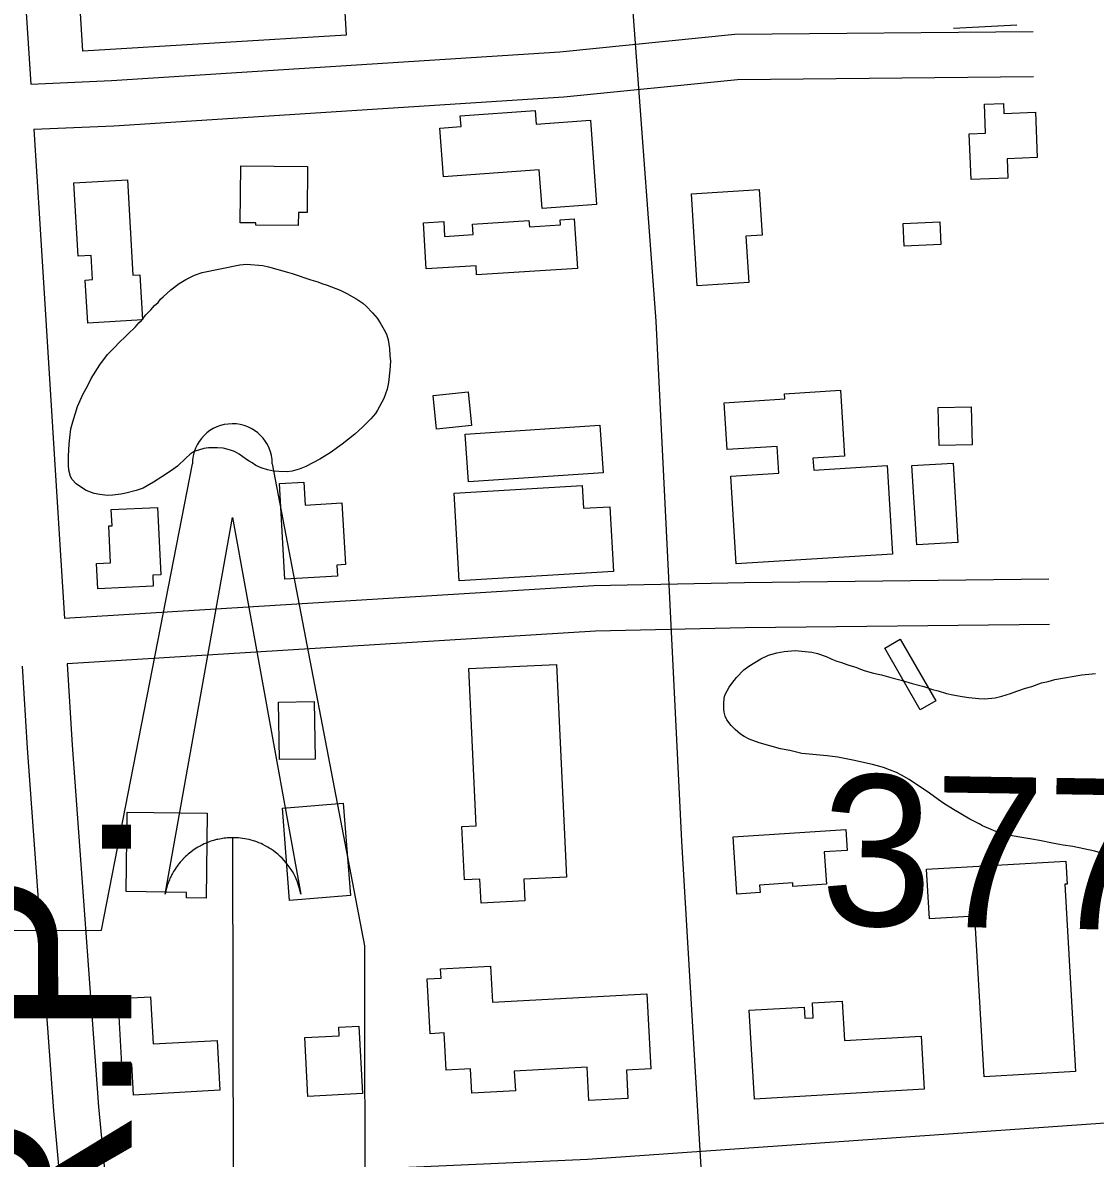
# Model space of a CAD drawing. Extents: x 3313447 to 3351316, y 703786 to 729172.
# Drawn here: x 3320699 to 3321411, y 710069 to 710823 of the extents above; entities that cross this region are included whole.
import ezdxf

# ---------------------------------------------------------------- set-up
doc = ezdxf.new("R2010")
doc.units = 0
for name, color, linetype in [('V-BLDG-OTLN', 7, 'Continuous'), ('V-ROAD-CNTR', 7, 'Continuous'), ('V-SITE-VEGE', 7, 'Continuous'), ('V-SURV-IDEN', 7, 'Continuous'), ('V-TOPO-SHOR', 7, 'Continuous'), ('V-TOPO-WATR-IDEN', 7, 'Continuous')]:
    doc.layers.add(name, color=color, linetype=linetype)

msp = doc.modelspace()

# ---------------------------------------------------------------- linework, layer by layer
at = {"layer": 'V-BLDG-OTLN'}
for points in [[(3320735.59, 710861.31), (3320891.79, 710870.77), (3320891.16, 710881.23), (3320909.73, 710882.36), (3320913.87, 710814.15), (3320739.09, 710803.56)], [(3321079.88, 710701.98), (3321043.71, 710699.33), (3321041.83, 710724.96), (3320978.25, 710720.31), (3320975.88, 710752.69), (3320990, 710753.72), (3320989.49, 710760.73), (3321039.23, 710764.37), (3321039.9, 710755.22), (3321075.79, 710757.85)], [(3321372.19, 710733.1), (3321352.2, 710732.32), (3321352.7, 710719.53), (3321328.26, 710718.58), (3321327.07, 710748.78), (3321337.88, 710749.2), (3321337.12, 710768.49), (3321349.78, 710768.99), (3321350.04, 710762.29), (3321371.01, 710763.11)], [(3320843.91, 710727.57), (3320888.12, 710727.18), (3320887.85, 710696.64), (3320882.11, 710696.69), (3320882.04, 710688.04), (3320853.92, 710688.29), (3320853.93, 710689.79), (3320843.57, 710689.88)], [(3320733.22, 710716.31), (3320768.69, 710718.3), (3320772.25, 710655), (3320776.96, 710655.27), (3320778.64, 710625.4), (3320742.38, 710623.36), (3320740.78, 710651.83), (3320745.64, 710652.11), (3320744.73, 710668.2), (3320735.96, 710667.7)], [(3321146.62, 710648.01), (3321142.74, 710709.1), (3321187.76, 710711.96), (3321189.7, 710681.6), (3321178.91, 710680.91), (3321180.87, 710650.19)], [(3321067.13, 710659.52), (3321000.27, 710655.37), (3320999.91, 710661.25), (3320966.91, 710659.2), (3320965.01, 710689.76), (3320978.5, 710690.6), (3320979.11, 710680.8), (3320997.93, 710681.97), (3320997.49, 710689.01), (3321035.05, 710691.35), (3321035.31, 710687.16), (3321055.9, 710688.44), (3321055.69, 710691.77), (3321065.09, 710692.35)], [(3321283.25, 710689.35), (3321307.46, 710690.49), (3321308.18, 710675.36), (3321283.97, 710674.22)], [(3320997, 710555.47), (3320973.76, 710552.98), (3320971.39, 710575.2), (3320994.62, 710577.68)], [(3321276.14, 710470.06), (3321172.41, 710463.67), (3321168.83, 710521.79), (3321200.77, 710523.75), (3321199.68, 710541.43), (3321166.4, 710539.38), (3321164.48, 710570.5), (3321204.71, 710572.98), (3321204.5, 710576.46), (3321241.71, 710578.76), (3321244.4, 710535.14), (3321223.38, 710533.84), (3321223.88, 710525.78), (3321272.52, 710528.78)], [(3321328.34, 710567.8), (3321328.92, 710542.56), (3321307.12, 710542.06), (3321306.54, 710567.3)], [(3321084.22, 710524.11), (3320994.84, 710518.13), (3320992.72, 710549.71), (3321082.1, 710555.7)], [(3321316.35, 710530.45), (3321319.52, 710477.8), (3321292.26, 710476.16), (3321289.09, 710528.81)], [(3320907.98, 710455.56), (3320873.2, 710453.54), (3320869.51, 710516.9), (3320885.73, 710517.84), (3320886.62, 710502.61), (3320910.97, 710504.02), (3320913.35, 710463.13), (3320907.56, 710462.8)], [(3321091.15, 710458.51), (3320988.83, 710452.36), (3320985.33, 710510.57), (3321070.36, 710515.69), (3321071.27, 710500.49), (3321088.56, 710501.53)], [(3320757.98, 710499.61), (3320788.66, 710501.12), (3320790.86, 710456.29), (3320785.48, 710456.03), (3320785.83, 710448.93), (3320749.07, 710447.13), (3320748.25, 710463.86), (3320757.5, 710464.31), (3320756.29, 710488.8), (3320758.5, 710488.91)], [(3321281.26, 710413.65), (3321304.86, 710372.8), (3321294.58, 710366.86), (3321270.99, 710407.72)], [(3321053.32, 710397), (3321059.98, 710255.88), (3321031.53, 710254.53), (3321032.21, 710240.06), (3321003.3, 710238.7), (3321002.55, 710254.63), (3320992.17, 710254.15), (3320990.5, 710289.51), (3321000.09, 710289.96), (3320995.17, 710394.25)], [(3320892.66, 710372.32), (3320893.19, 710334.19), (3320869.5, 710333.86), (3320868.97, 710371.99)], [(3320871.49, 710301.7), (3320911.77, 710304.87), (3320916.58, 710243.62), (3320876.31, 710240.45)], [(3320768.63, 710298.97), (3320821.68, 710298.24), (3320820.89, 710242.04), (3320807.91, 710242.21), (3320807.96, 710245.75), (3320767.9, 710246.32)], [(3321170.48, 710282.52), (3321245.27, 710287.44), (3321246.18, 710273.57), (3321230.88, 710272.56), (3321232.29, 710251.16), (3321210.12, 710249.7), (3321209.97, 710252.04), (3321188.04, 710250.59), (3321188.37, 710245.64), (3321172.98, 710244.63)], [(3321390.39, 710251.22), (3321397.54, 710126.97), (3321337.01, 710123.48), (3321330.87, 710230.06), (3321300.66, 710228.32), (3321298.77, 710261.06), (3321391.17, 710266.38), (3321392.04, 710251.31)], [(3321010.83, 710173.04), (3321113.12, 710178.51), (3321115.78, 710128.8), (3321099.62, 710127.93), (3321100.63, 710109.04), (3321074.72, 710107.65), (3321073.53, 710129.89), (3321025.31, 710127.31), (3321026.01, 710114.15), (3320997.04, 710112.6), (3320996.18, 710128.71), (3320980.11, 710127.85), (3320978.79, 710152.54), (3320969.44, 710152.04), (3320967.5, 710188.42), (3320976.78, 710188.92), (3320976.46, 710195.11), (3321009.56, 710196.89)], [(3320830.02, 710114.52), (3320772.73, 710111.34), (3320771.59, 710132), (3320764.93, 710131.64), (3320762.51, 710175.34), (3320784, 710176.53), (3320785.74, 710145.28), (3320828.19, 710147.63)], [(3321297.27, 710115.18), (3321184.6, 710108.62), (3321181.17, 710167.6), (3321217.55, 710169.72), (3321217.98, 710162.32), (3321223.58, 710162.65), (3321223, 710172.51), (3321242.7, 710173.66), (3321244.22, 710147.53), (3321295.22, 710150.5)], [(3320924.55, 710112.47), (3320888.41, 710110.5), (3320886.29, 710149.45), (3320909.17, 710150.7), (3320908.86, 710156.35), (3320922.12, 710157.07)]]:
    msp.add_lwpolyline(points, close=True, dxfattribs=at)
at = {"layer": 'V-ROAD-CNTR'}
for points in [[(3320906.78, 714092.92), (3320948.02, 713441.45), (3320968.72, 713045.75), (3320991.58, 712682.24), (3321008.66, 712395.25), (3321033.81, 712017.94), (3321057.85, 711584.65), (3321076.55, 711314.74), (3321092.29, 710987.25), (3321119.28, 710624.69), (3321136.1, 710279.71), (3321163.05, 709828.58), (3321191.31, 709291.85), (3321198.09, 709174.13)], [(3320683.54, 711121.4), (3320685.53, 711073.03), (3320704.6, 710781.76)], [(3320704.6, 710781.75), (3320758.09, 710784.14), (3321055.58, 710803.22), (3321171.68, 710814.93), (3321369.37, 710816.76)], [(3320706.56, 710751.81), (3320759.72, 710754.18), (3321058.05, 710773.32), (3321173.33, 710784.94), (3321369.65, 710786.76)], [(3320706.57, 710751.81), (3320710.68, 710689.04), (3320723.27, 710486.93), (3320726.9, 710427.37)], [(3321379.93, 710453.43), (3321178.03, 710451.12), (3321077.96, 710449), (3320726.9, 710427.37)], [(3321380.27, 710423.43), (3321178.52, 710421.12), (3321079.2, 710419.02), (3320728.73, 710397.42)], [(3320698.78, 710395.7), (3320702.09, 710341.36), (3320719.67, 710101), (3320724.18, 710052.28)], [(3320728.73, 710397.42), (3320732.02, 710343.37), (3320749.56, 710103.48), (3320754.05, 710055.05)], [(3321969.12, 710116.18), (3321666.25, 710108.81), (3321492.75, 710098.05), (3321073.94, 710068.73), (3320654.18, 710049.84), (3320230.15, 710028.82), (3319711.41, 709997.81), (3319431.54, 709981.72), (3319189.12, 709967.26), (3318433.23, 709928.03), (3318142.24, 709911.72), (3317592.36, 709879.16)]]:
    msp.add_lwpolyline(points, dxfattribs=at)
at = {"layer": 'V-SITE-VEGE'}
for points in [[(3320790.67, 710639.22), (3320792.45, 710640.69), (3320797.45, 710645.32), (3320803.12, 710649.56), (3320807.52, 710652.15), (3320813.14, 710655.02), (3320818.2, 710656.89), (3320843.17, 710661.93), (3320847.66, 710662.44), (3320858.46, 710661.5), (3320862.21, 710660.66), (3320874.79, 710657.07), (3320878.03, 710656.26), (3320890.25, 710652), (3320895.01, 710650.61), (3320897.55, 710649.65), (3320901.12, 710648.47), (3320909.75, 710645.04), (3320914.14, 710642.98), (3320920.87, 710639.1), (3320924.73, 710636.54), (3320927.06, 710634.56), (3320931.18, 710630.1), (3320934.31, 710626.53), (3320936.43, 710623.53), (3320939, 710618.95), (3320940.44, 710615.97), (3320941.66, 710612.14), (3320942.47, 710606.43), (3320942.8, 710601.78), (3320943.18, 710598.15), (3320942.77, 710592.15), (3320941.76, 710583.93), (3320940.9, 710579.49), (3320938.76, 710573.21), (3320934.5, 710565.46), (3320933.21, 710563.45), (3320930.15, 710559.79), (3320924.95, 710554.49), (3320919.43, 710549.54), (3320911.08, 710542.99), (3320908.08, 710540.87), (3320903.82, 710537.6), (3320896.25, 710533.08), (3320887.12, 710528.28), (3320882.57, 710526.39), (3320878.04, 710525.02), (3320874.59, 710524.64), (3320869.09, 710524.86), (3320865.66, 710525.16), (3320861.57, 710526.01), (3320857.33, 710527.38), (3320853.77, 710528.9), (3320851.43, 710530.54), (3320849.41, 710531.65), (3320847.74, 710532.92), (3320842.71, 710536.38), (3320839.68, 710538.05), (3320837.14, 710539.01), (3320832.21, 710540.41), (3320828.43, 710540.56), (3320822.58, 710540.61), (3320819.3, 710540.22), (3320813.02, 710538.06), (3320810.37, 710536.28), (3320807.35, 710533.82), (3320801.81, 710528.53), (3320797.91, 710525.58), (3320791.56, 710521.36), (3320785.91, 710517.8), (3320781.86, 710515.38), (3320779.22, 710513.93), (3320774.51, 710512.22), (3320767.74, 710510.6), (3320764.27, 710509.87), (3320759.09, 710509.22), (3320755.29, 710509.02), (3320750.33, 710509.56), (3320746.74, 710510.22), (3320741.32, 710512.32), (3320736.96, 710515.07), (3320734.79, 710516.71), (3320731.97, 710519.57), (3320730.85, 710521.68), (3320729.81, 710525.85), (3320729.6, 710529.12), (3320729.65, 710534.97), (3320729.98, 710543.21), (3320731.23, 710553.14), (3320732.44, 710557.91), (3320735.6, 710568.1), (3320739.18, 710576.05), (3320742.33, 710581.95), (3320744.58, 710586.67), (3320750.44, 710595.73), (3320755.52, 710602.41), (3320759.46, 710606.56), (3320763.94, 710611.03), (3320766.79, 710613.67), (3320768.95, 710615.99), (3320773.96, 710620.78)], [(3320773.96, 710620.78), (3320776.29, 710623.44), (3320778.08, 710625.09), (3320780.98, 710628.76), (3320784.2, 710632.07), (3320786.72, 710634.9), (3320789.04, 710637.05), (3320790.67, 710639.22)], [(3321419.23, 710270.37), (3321410.38, 710273.2), (3321395.81, 710276.27), (3321389.36, 710277.02), (3321386.9, 710277.61), (3321382.19, 710278.3), (3321373.55, 710280.13), (3321368.61, 710281.07), (3321348.82, 710284.33), (3321335.84, 710289.82), (3321333.66, 710291.15), (3321327.56, 710294.38), (3321316.61, 710300.78), (3321310.29, 710304.76), (3321306.41, 710307.41), (3321300.6, 710311.62), (3321287.26, 710320.6), (3321282.15, 710323.54), (3321278.73, 710325.17), (3321274.07, 710327.1), (3321270.14, 710328.49), (3321263, 710330.52), (3321249.93, 710333.52), (3321239.79, 710335.41), (3321232.86, 710336.43), (3321215.99, 710337.84), (3321208.1, 710339.89), (3321201.92, 710340.88), (3321187.64, 710344.92), (3321181.01, 710347.43), (3321177.84, 710349.04), (3321175.42, 710350.63), (3321171.8, 710353.76), (3321169.17, 710356.35), (3321166.33, 710360.2), (3321165.18, 710362.73), (3321164.54, 710365.25), (3321164.37, 710367.25), (3321164.24, 710370.49), (3321164.41, 710374.71), (3321165.24, 710376.92), (3321167.92, 710381.79), (3321169.51, 710384.22), (3321172.66, 710388.33), (3321177.59, 710393.37), (3321180.92, 710395.72), (3321188.83, 710400.64), (3321193.91, 710403.18), (3321199.45, 710404.71), (3321204.21, 710405.52), (3321211.7, 710406.22), (3321222.61, 710405.04), (3321226.31, 710404.15), (3321232.21, 710402.18), (3321235.88, 710400.54)], [(3321235.88, 710400.54), (3321239.31, 710399.16), (3321242.26, 710398.3), (3321245.94, 710396.91), (3321249.38, 710395.78), (3321251.85, 710395.18), (3321255.03, 710393.81), (3321257.97, 710392.7), (3321263.64, 710391.24), (3321268.82, 710390.04), (3321276.7, 710387.74), (3321281.88, 710386.54), (3321289.26, 710384.26), (3321296.9, 710382.21), (3321302.79, 710380.24), (3321306.49, 710379.35), (3321311.9, 710377.65), (3321316.1, 710376.73), (3321322.28, 710375.74), (3321326.74, 710375.07), (3321333.43, 710374.31), (3321337.41, 710374.16), (3321344.16, 710374.88), (3321348.68, 710375.95), (3321354.48, 710377.72), (3321358.52, 710379.3), (3321364.33, 710381.31), (3321368.6, 710382.39)], [(3321368.6, 710382.39), (3321374.91, 710384.63), (3321379.44, 710385.7), (3321383.72, 710387.03), (3321401.76, 710390.05), (3321408.51, 710390.78), (3321410.76, 710390.95)]]:
    msp.add_lwpolyline(points, dxfattribs=at)
at = {"layer": 'V-TOPO-SHOR'}
msp.add_line((3321358.52, 710820.85), (3321316.67, 710818.77), dxfattribs=at)
at = {"layer": 'V-TOPO-WATR-IDEN'}
msp.add_line((3320839.73, 709530.84), (3320838.63, 710282.04), dxfattribs=at)
for points in [[(3320813.58, 709282.83), (3320752.44, 709582.11), (3320607.72, 709581.9), (3320606.79, 710220.43), (3320751.52, 710220.64), (3320811.76, 710529.98)], [(3320864.79, 710530.06), (3320925.95, 710210.29), (3320926.24, 710006.87), (3321081.57, 710007.1), (3321081.85, 709818.03), (3320926.52, 709817.8), (3320926.85, 709592.97), (3320866.6, 709282.91)]]:
    msp.add_lwpolyline(points, dxfattribs=at)
msp.add_lwpolyline([(3320793.69, 710244.48), (3320838.33, 710494.44), (3320883.69, 710244.61), (3320882.64, 710249.05), (3320881.2, 710253.22), (3320880.52, 710254.86), (3320879.86, 710256.27), (3320878.99, 710257.96), (3320878.1, 710259.56), (3320877.27, 710260.91), (3320876.06, 710262.71), (3320874.66, 710264.57), (3320873.84, 710265.59), (3320872.74, 710266.86), (3320871.23, 710268.47), (3320869.99, 710269.67), (3320868.62, 710270.91), (3320867.68, 710271.69), (3320866.63, 710272.53), (3320865.32, 710273.5), (3320864.08, 710274.36), (3320862.81, 710275.17), (3320861.76, 710275.81), (3320860.16, 710276.7), (3320858.59, 710277.49), (3320857.32, 710278.08), (3320855.8, 710278.73), (3320854.46, 710279.24), (3320853.26, 710279.67), (3320852.33, 710279.97), (3320850.88, 710280.39), (3320849.38, 710280.78), (3320847.95, 710281.1), (3320846.48, 710281.38), (3320845.12, 710281.59), (3320843.62, 710281.78), (3320842.38, 710281.89), (3320840.61, 710282), (3320838.63, 710282.04), (3320838, 710282.04), (3320837.07, 710282.01), (3320835.98, 710281.96), (3320834.91, 710281.89), (3320833.88, 710281.79), (3320832.88, 710281.67), (3320831.7, 710281.51), (3320830.88, 710281.37), (3320829.69, 710281.15), (3320828.58, 710280.91), (3320827.81, 710280.73), (3320825.86, 710280.21), (3320824.83, 710279.89), (3320824.13, 710279.66), (3320822.97, 710279.26), (3320821.95, 710278.87), (3320820.9, 710278.44), (3320819.66, 710277.89), (3320818.52, 710277.35), (3320817.64, 710276.91), (3320816.9, 710276.52), (3320815.9, 710275.96), (3320815.02, 710275.44), (3320814.01, 710274.81), (3320812.99, 710274.14), (3320811.99, 710273.44), (3320810.75, 710272.51), (3320809.88, 710271.82), (3320808.94, 710271.04), (3320808.03, 710270.24), (3320807.32, 710269.58), (3320806.56, 710268.85), (3320805.46, 710267.73), (3320805.42, 710267.68), (3320804.78, 710267), (3320804.33, 710266.48), (3320803.65, 710265.7), (3320802.84, 710264.7), (3320802.21, 710263.89), (3320801.66, 710263.15), (3320800.98, 710262.19), (3320800.35, 710261.24), (3320799.91, 710260.56), (3320799.36, 710259.65), (3320798.64, 710258.38), (3320798.23, 710257.62), (3320797.91, 710257.01), (3320797.63, 710256.46), (3320797.31, 710255.78), (3320796.9, 710254.89), (3320796.51, 710253.99), (3320796.15, 710253.09), (3320795.8, 710252.19), (3320795.39, 710251.02), (3320795.15, 710250.31), (3320794.8, 710249.17), (3320794.43, 710247.83), (3320794.18, 710246.83), (3320794.01, 710246.07), (3320793.86, 710245.36), (3320793.76, 710244.84)], close=True, dxfattribs=at)
msp.add_arc((3320838.27, 710530.02), 26.51, 0.08334, 180.08334, dxfattribs=at)

# ---------------------------------------------------------------- texts
at = {"layer": 'V-SURV-IDEN'}
msp.add_text('3776+67.4', height=100, rotation=359.08583, dxfattribs=at).set_placement((3321227.84, 710224.2))
at = {"layer": 'V-TOPO-WATR-IDEN'}
msp.add_text('L.W.R.P.', height=124.499, rotation=90.08327, dxfattribs=at).set_placement((3320772.07, 709639.9))

doc.saveas('drawing.dxf')
